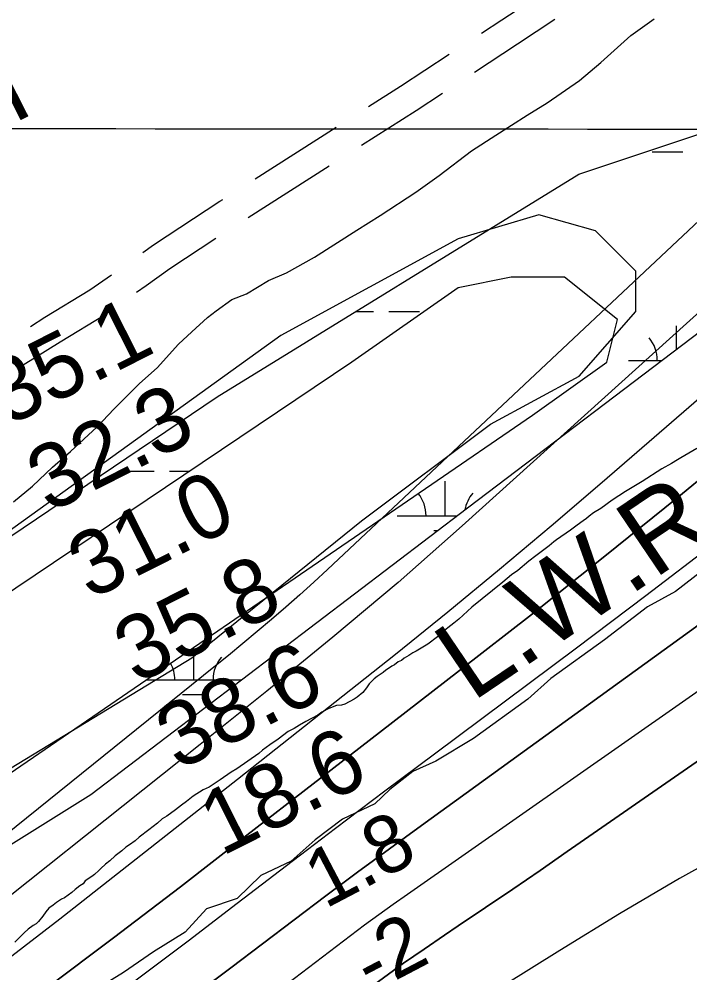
# Model space of a CAD drawing. Extents: x 3245246 to 3283090, y 806824 to 832173.
# Drawn here: x 3251976 to 3252674, y 817394 to 818387 of the extents above; entities that cross this region are included whole.
import ezdxf

# ---------------------------------------------------------------- set-up
doc = ezdxf.new("R2010")
doc.units = 0
for name, color, linetype in [('V-GRID-MAJR', 7, 'Continuous'), ('V-RIVR-EDGE', 7, 'Continuous'), ('V-RIVR-RANG', 7, 'Continuous'), ('V-RIVR-RANG-IDEN', 7, 'Continuous'), ('V-ROAD-CNTR', 7, 'Continuous'), ('V-SITE-VEGE', 7, 'Continuous'), ('V-TOPO-DPTH', 7, 'Continuous'), ('V-TOPO-MAJR', 7, 'Continuous'), ('V-TOPO-MINR', 7, 'Continuous'), ('V-TOPO-SHOR', 7, 'Continuous'), ('V-TOPO-WATR', 7, 'Continuous'), ('V-TOPO-WATR-IDEN', 7, 'Continuous'), ('V-WETL-SWMP', 7, 'Continuous')]:
    doc.layers.add(name, color=color, linetype=linetype)

msp = doc.modelspace()

# ---------------------------------------------------------------- linework, layer by layer
at = {"layer": 'V-GRID-MAJR'}
msp.add_spline([(3249418.19, 818275.5), (3254654.04, 818271.31), (3259889.9, 818267.89), (3265125.76, 818265.22), (3270361.62, 818263.32), (3275597.48, 818262.18), (3280833.33, 818261.79)], degree=3, dxfattribs=at)
at = {"layer": 'V-RIVR-EDGE'}
msp.add_lwpolyline([(3252696.09, 817819.88), (3252659.51, 817791.28), (3252630.34, 817775.27), (3252585.49, 817741.04), (3252529.75, 817700.76), (3252505.79, 817679.08), (3252449.18, 817638.36), (3252410, 817614.55), (3252386.06, 817603.74), (3252362.11, 817585.11), (3252346.43, 817570.37), (3252312.92, 817554.37), (3252284.61, 817532.71), (3252259.34, 817510.6), (3252228.01, 817495.47), (3252203.17, 817471.62), (3252171.41, 817460.83), (3252149.19, 817436.54), (3252116.1, 817416.2), (3252085.18, 817394.54), (3252045.13, 817369.86)], dxfattribs=at)
at = {"layer": 'V-ROAD-CNTR'}
for p, q in [((3252222.12, 818221.12), (3252306.41, 818274.93)), ((3252214.83, 818180.87), (3252299.12, 818234.69))]:
    msp.add_line(p, q, dxfattribs=at)
for points in [[(3252457.5, 818372.76), (3252478.54, 818386.54), (3252527.64, 818419.01), (3252541.27, 818427.36)], [(3252450.38, 818332.25), (3252495.03, 818361.48), (3252533.93, 818387.2)], [(3252340.12, 818296.46), (3252373.17, 818317.56), (3252424.03, 818350.85)], [(3252332.83, 818256.21), (3252389.46, 818292.37), (3252416.92, 818310.34)], [(3252105.07, 818144.35), (3252116.23, 818152.4), (3252185.37, 818197.65), (3252188.41, 818199.59)], [(3252098.61, 818102.87), (3252108.78, 818110.03), (3252133.23, 818127.67), (3252181.27, 818159.12)], [(3251988.2, 818067.41), (3252003.33, 818076.93), (3252050.18, 818105.46), (3252072.48, 818121.16)], [(3251980.81, 818027.33), (3252019.12, 818051.41), (3252065.88, 818079.89)]]:
    msp.add_lwpolyline(points, dxfattribs=at)
at = {"layer": 'V-SITE-VEGE'}
for p, q in [((3252612.82, 818370.15), (3252637.16, 818387.61)), ((3252581.53, 818342.22), (3252612.82, 818370.15)), ((3252559.51, 818323.6), (3252581.53, 818342.22)), ((3252525.9, 818300.32), (3252559.51, 818323.6)), ((3252505.03, 818287.51), (3252525.9, 818300.32)), ((3252472.57, 818266.55), (3252505.03, 818287.51)), ((3252447.06, 818250.24), (3252472.57, 818266.55)), ((3252413.45, 818224.63), (3252447.06, 818250.24)), ((3252389.11, 818207.17), (3252413.45, 818224.63)), ((3252352.01, 818182.72), (3252389.11, 818207.17)), ((3252327.67, 818167.58), (3252352.01, 818182.72)), ((3252283.61, 818139.62), (3252327.67, 818167.58)), ((3252254.62, 818123.31), (3252283.61, 818139.62)), ((3252236.07, 818115.15), (3252254.62, 818123.31)), ((3252488.49, 818118.73), (3252433.17, 818107.67)), ((3252543.81, 818118.73), (3252488.49, 818118.73)), ((3252599.13, 818074.46), (3252543.81, 818118.73)), ((3252212.88, 818101.17), (3252236.07, 818115.15)), ((3252197.8, 818095.34), (3252212.88, 818101.17)), ((3252433.17, 818107.67), (3252322.52, 818030.18)), ((3252181.57, 818083.7), (3252197.8, 818095.34)), ((3252172.3, 818076.71), (3252181.57, 818083.7)), ((3252156.08, 818061.59), (3252172.3, 818076.71)), ((3252588.06, 818030.18), (3252599.13, 818074.46)), ((3252142.17, 818048.79), (3252156.08, 818061.59)), ((3252120.17, 818024.36), (3252142.17, 818048.79)), ((3252322.52, 818030.18), (3251713.99, 817620.64)), ((3252510.62, 817974.84), (3252588.06, 818030.18)), ((3252101.63, 818008.08), (3252120.17, 818024.36)), ((3252074.98, 817981.32), (3252101.63, 818008.08)), ((3252057.61, 817962.71), (3252074.98, 817981.32)), ((3251913.15, 817565.29), (3252510.62, 817974.84)), ((3252029.8, 817937.12), (3252057.61, 817962.71)), ((3252681.64, 817940.34), (3252664.89, 817930.4)), ((3252011.26, 817920.83), (3252029.8, 817937.12)), ((3252664.89, 817930.4), (3252661.54, 817928.5)), ((3251990.41, 817901.05), (3252011.26, 817920.83)), ((3252655.32, 817924.71), (3252645.27, 817919.03)), ((3252661.54, 817928.5), (3252655.32, 817924.71)), ((3252645.27, 817919.03), (3252624.68, 817905.77)), ((3251970.71, 817884.76), (3251990.41, 817901.05)), ((3252624.68, 817905.77), (3252607.46, 817895.34)), ((3252607.46, 817895.34), (3252593.58, 817886.34)), ((3252593.58, 817886.34), (3252581.61, 817877.81)), ((3252573.95, 817873.07), (3252569.64, 817869.75)), ((3252581.61, 817877.81), (3252573.95, 817873.07)), ((3252557.19, 817860.26), (3252550.01, 817855.05)), ((3252563.41, 817865.01), (3252557.19, 817860.26)), ((3252566.77, 817867.38), (3252563.41, 817865.01)), ((3252569.64, 817869.75), (3252566.77, 817867.38)), ((3252550.01, 817855.05), (3252535.65, 817845.09)), ((3252532.77, 817843.19), (3252527.98, 817838.92)), ((3252535.65, 817845.09), (3252532.77, 817843.19)), ((3252527.98, 817838.92), (3252514.09, 817828.49)), ((3252506.91, 817822.79), (3252495.41, 817813.3)), ((3252514.09, 817828.49), (3252506.91, 817822.79)), ((3252495.41, 817813.3), (3252488.71, 817808.56)), ((3252479.61, 817800.96), (3252447.51, 817774.87)), ((3252488.71, 817808.56), (3252479.61, 817800.96)), ((3252447.51, 817774.87), (3252434.09, 817762.52)), ((3252434.09, 817762.52), (3252428.83, 817758.25)), ((3252422.6, 817753.51), (3252415.41, 817747.81)), ((3252428.83, 817758.25), (3252422.6, 817753.51)), ((3252411.58, 817744.01), (3252401.52, 817736.42)), ((3252415.41, 817747.81), (3252411.58, 817744.01)), ((3252401.52, 817736.42), (3252389.56, 817729.32)), ((3252377.11, 817721.74), (3252374.24, 817719.37)), ((3252381.9, 817724.58), (3252377.11, 817721.74)), ((3252386.21, 817727.43), (3252381.9, 817724.58)), ((3252389.56, 817729.32), (3252386.21, 817727.43)), ((3252361.8, 817711.79), (3252357.97, 817709.42)), ((3252364.2, 817713.69), (3252361.8, 817711.79)), ((3252367.06, 817715.11), (3252364.2, 817713.69)), ((3252370.9, 817717.95), (3252367.06, 817715.11)), ((3252374.24, 817719.37), (3252370.9, 817717.95)), ((3252348.88, 817702.78), (3252346, 817700.41)), ((3252355.1, 817707.05), (3252348.88, 817702.78)), ((3252357.97, 817709.42), (3252355.1, 817707.05)), ((3252340.73, 817695.18), (3252337.84, 817690.91)), ((3252346, 817700.41), (3252340.73, 817695.18)), ((3252328.25, 817681.4), (3252324.9, 817679.03)), ((3252334, 817686.15), (3252328.25, 817681.4)), ((3252337.84, 817690.91), (3252334, 817686.15)), ((3252306.74, 817672.44), (3252298.61, 817669.61)), ((3252311.99, 817672.89), (3252306.74, 817672.44)), ((3252315.33, 817673.83), (3252311.99, 817672.89)), ((3252324.9, 817679.03), (3252315.33, 817673.83)), ((3252287.13, 817662.5), (3252274.69, 817655.88)), ((3252291.44, 817665.82), (3252287.13, 817662.5)), ((3252298.61, 817669.61), (3252291.44, 817665.82)), ((3252267.99, 817652.09), (3252262.73, 817648.78)), ((3252274.69, 817655.88), (3252267.99, 817652.09)), ((3252256.5, 817645.46), (3252245.97, 817637.4)), ((3252262.73, 817648.78), (3252256.5, 817645.46)), ((3252237.35, 817631.71), (3252229.69, 817626.02)), ((3252245.97, 817637.4), (3252237.35, 817631.71)), ((3252225.86, 817622.7), (3252202.88, 817606.58)), ((3252229.69, 817626.02), (3252225.86, 817622.7)), ((3252197.14, 817603.26), (3252185.64, 817595.21)), ((3252202.88, 817606.58), (3252197.14, 817603.26)), ((3252185.64, 817595.21), (3252174.16, 817587.62)), ((3252167.94, 817584.79), (3252157.41, 817578.15)), ((3252174.16, 817587.62), (3252167.94, 817584.79)), ((3252150.7, 817572.46), (3252145.44, 817568.67)), ((3252157.41, 817578.15), (3252150.7, 817572.46)), ((3252139.21, 817563.92), (3252130.11, 817557.28)), ((3252145.44, 817568.67), (3252139.21, 817563.92)), ((3252125.33, 817554.44), (3252120.53, 817550.17)), ((3252130.11, 817557.28), (3252125.33, 817554.44)), ((3252111.44, 817543.05), (3252101.38, 817535.46)), ((3252120.53, 817550.17), (3252111.44, 817543.05)), ((3252101.38, 817535.46), (3252097.07, 817531.66)), ((3252087.49, 817525.03), (3252083.18, 817521.23)), ((3252091.32, 817527.4), (3252087.49, 817525.03)), ((3252097.07, 817531.66), (3252091.32, 817527.4)), ((3252076.47, 817516.01), (3252070.72, 817510.79)), ((3252083.18, 817521.23), (3252076.47, 817516.01)), ((3252061.62, 817502.72), (3252059.22, 817500.82)), ((3252066.41, 817507.47), (3252061.62, 817502.72)), ((3252070.72, 817510.79), (3252066.41, 817507.47)), ((3252052.04, 817494.65), (3252045.33, 817489.91)), ((3252054.91, 817496.55), (3252052.04, 817494.65)), ((3252059.22, 817500.82), (3252054.91, 817496.55)), ((3252039.58, 817484.69), (3252034.79, 817480.89)), ((3252042.93, 817487.05), (3252039.58, 817484.69)), ((3252045.33, 817489.91), (3252042.93, 817487.05)), ((3252031.44, 817478.04), (3252023.78, 817472.35)), ((3252034.79, 817480.89), (3252031.44, 817478.04)), ((3252011.81, 817464.77), (3252007.5, 817461.45)), ((3252015.17, 817467.62), (3252011.81, 817464.77)), ((3252020.43, 817470.93), (3252015.17, 817467.62)), ((3252023.78, 817472.35), (3252020.43, 817470.93)), ((3252001.26, 817453.36), (3251996.46, 817447.66)), ((3252004.14, 817457.65), (3252001.26, 817453.36)), ((3252007.5, 817461.45), (3252004.14, 817457.65)), ((3251991.19, 817443.39), (3251985.93, 817439.59)), ((3251994.07, 817445.28), (3251991.19, 817443.39)), ((3251996.46, 817447.66), (3251994.07, 817445.28)), ((3251981.61, 817435.8), (3251972.02, 817426.3)), ((3251985.93, 817439.59), (3251981.61, 817435.8))]:
    msp.add_line(p, q, dxfattribs=at)
at = {"layer": 'V-TOPO-DPTH'}
for points in [[(3251934.2, 817326.57), (3252004.86, 817378.08), (3252074.78, 817430.61), (3252144.19, 817483.81), (3252213.26, 817537.48), (3252282.37, 817591.1), (3252351.53, 817644.65), (3252420.74, 817698.15), (3252434.65, 817708.9), (3252510.51, 817768.15), (3252585.92, 817827.94), (3252660.68, 817888.57), (3252734.99, 817949.74), (3252806.58, 818009.33), (3252879.34, 818069.25), (3252952.53, 818128.65), (3253026.34, 818187.26), (3253100.57, 818245.36), (3253175.52, 818302.51), (3253251.02, 818358.91), (3253327.35, 818414.2), (3253404.21, 818468.75)], [(3251860.25, 817004.63), (3252252.28, 817310.91), (3252272.74, 817326.79), (3252293.27, 817342.57), (3252313.91, 817358.22), (3252334.62, 817373.78), (3252355.5, 817389.1), (3252376.52, 817404.22), (3252397.77, 817419.01), (3252419.17, 817433.6), (3252433.21, 817443), (3252461.69, 817462.2), (3252490.12, 817481.48), (3252518.45, 817500.9), (3252546.72, 817520.41), (3253074.66, 817886.51), (3253744.86, 818382.89)], [(3253744.86, 818382.89), (3253074.66, 817886.51), (3252546.72, 817520.41), (3252518.45, 817500.9), (3252490.12, 817481.48), (3252461.69, 817462.2), (3252433.21, 817443), (3252419.17, 817433.6), (3252397.77, 817419.01), (3252376.52, 817404.22), (3252355.5, 817389.1), (3252334.62, 817373.78), (3252313.91, 817358.22), (3252293.27, 817342.57), (3252272.74, 817326.79), (3252252.28, 817310.91), (3251860.25, 817004.63)], [(3251886.63, 817168.05), (3252130.55, 817349.92), (3252163.62, 817374.65), (3252196.64, 817399.46), (3252229.58, 817424.36), (3252262.47, 817449.33), (3252295.41, 817474.24), (3252328.47, 817498.97), (3252361.72, 817523.47), (3252395.08, 817547.8), (3252720.37, 817783.18), (3252769.98, 817819.39), (3252819.38, 817855.88), (3252868.48, 817892.77), (3252917.37, 817929.95), (3252966.15, 817967.27), (3253014.98, 818004.54), (3253063.87, 818041.72), (3253112.81, 818078.83), (3253396.33, 818293.41)], [(3253396.33, 818293.41), (3253112.81, 818078.83), (3253063.87, 818041.72), (3253014.98, 818004.54), (3252966.15, 817967.27), (3252917.37, 817929.95), (3252868.48, 817892.77), (3252819.38, 817855.88), (3252769.98, 817819.39), (3252720.37, 817783.18), (3252395.08, 817547.8), (3252361.72, 817523.47), (3252328.47, 817498.97), (3252295.41, 817474.24), (3252262.47, 817449.33), (3252229.58, 817424.36), (3252196.64, 817399.46), (3252163.62, 817374.65), (3252130.55, 817349.92), (3251886.63, 817168.05)]]:
    msp.add_lwpolyline(points, dxfattribs=at)
at = {"layer": 'V-TOPO-MAJR'}
msp.add_lwpolyline([(3253576.63, 818823.92), (3252848.91, 818332.66), (3252297.28, 817814.17), (3252282.98, 817800.93), (3252268.55, 817787.83), (3252253.92, 817774.94), (3252239.16, 817762.21), (3252224.26, 817749.64), (3252209.29, 817737.15), (3252194.22, 817724.77), (3252179.09, 817712.48), (3251754.8, 817370.64), (3251736.77, 817356.58), (3251718.47, 817342.91), (3251699.74, 817329.82), (3251680.73, 817317.11), (3251678.09, 817315.41), (3251660, 817304.2), (3251641.63, 817293.47), (3251622.88, 817283.44), (3251603.85, 817273.89), (3250890.35, 816932.28), (3250129.64, 816494.55), (3249416.34, 816154.11)], dxfattribs=at)
at = {"layer": 'V-TOPO-MINR'}
for points in [[(3253533.11, 818717.17), (3253036.67, 818378.08), (3253010.56, 818359.84), (3252984.72, 818341.23), (3252959.28, 818322.08), (3252934.11, 818302.56), (3252909.34, 818282.54), (3252884.83, 818262.2), (3252860.72, 818241.4), (3252836.87, 818220.28), (3252437.25, 817859.54), (3252404.11, 817830.03), (3252370.7, 817800.83), (3252336.9, 817772.08), (3252302.84, 817743.64), (3252268.5, 817715.51), (3252234.08, 817687.5), (3252199.51, 817659.66), (3252164.86, 817631.93), (3251886.6, 817410.47)], [(3253496.26, 818613.12), (3253221.73, 818423.44), (3253170.01, 818387.02), (3253118.73, 818349.98), (3253068.13, 818312.03), (3253017.98, 818273.47), (3252968.46, 818234.09), (3252919.34, 818194.23), (3252870.83, 818153.63), (3252822.72, 818112.54), (3252582.97, 817904.7), (3252529.85, 817859.22), (3252476.36, 817814.18), (3252422.33, 817769.81), (3252367.93, 817725.87), (3252313.2, 817682.32), (3252258.43, 817638.84), (3252203.56, 817595.48), (3252148.64, 817552.18), (3252018.68, 817449.95), (3251964.23, 817407.99)], [(3253404.21, 818468.75), (3253327.35, 818414.2), (3253251.02, 818358.91), (3253175.52, 818302.51), (3253100.57, 818245.36), (3253026.34, 818187.26), (3252952.53, 818128.65), (3252879.34, 818069.25), (3252806.58, 818009.33), (3252734.99, 817949.74), (3252660.68, 817888.57), (3252585.92, 817827.94), (3252510.51, 817768.15), (3252434.65, 817708.9), (3252420.74, 817698.15), (3252351.53, 817644.65), (3252282.37, 817591.1), (3252213.26, 817537.48), (3252144.19, 817483.81), (3252074.78, 817430.61), (3252004.86, 817378.08), (3251934.2, 817326.57)], [(3253744.86, 818382.89), (3253074.66, 817886.51), (3252546.72, 817520.41), (3252518.45, 817500.9), (3252490.12, 817481.48), (3252461.69, 817462.2), (3252433.21, 817443), (3252419.17, 817433.6), (3252397.77, 817419.01), (3252376.52, 817404.22), (3252355.5, 817389.1), (3252334.62, 817373.78), (3252313.91, 817358.22), (3252293.27, 817342.57), (3252272.74, 817326.79), (3252252.28, 817310.91), (3251860.25, 817004.63)], [(3253381.38, 818368.37), (3253300.45, 818308.14), (3253219.98, 818247.28), (3253127.27, 818176.32), (3253055.63, 818121.14), (3252984.22, 818065.65), (3252913.16, 818009.72), (3252842.34, 817953.49), (3252771.43, 817897.38), (3252700.16, 817841.74), (3252628.35, 817786.78), (3252556.19, 817732.28), (3252408.53, 817621.88), (3252357.08, 817583.24), (3252305.74, 817544.46), (3252254.56, 817505.47), (3252203.48, 817466.33), (3252152.32, 817427.32), (3252100.94, 817388.6), (3252049.22, 817350.33), (3251997.27, 817312.37), (3251903.41, 817244.39)], [(3253571.29, 818338.62), (3253095.37, 817982.33), (3253070.26, 817963.58), (3253045.11, 817944.87), (3253019.91, 817926.22), (3252994.68, 817907.62), (3252969.36, 817889.13), (3252943.96, 817870.77), (3252918.43, 817852.58), (3252892.82, 817834.52), (3252380.45, 817475.87), (3252365.49, 817465.28), (3252350.61, 817454.59), (3252335.85, 817443.74), (3252321.16, 817432.78), (3252306.54, 817421.73), (3252291.95, 817410.65), (3252277.38, 817399.53), (3252262.83, 817388.39), (3251872.09, 817088.4)], [(3253536.79, 817767.6), (3253291.88, 817731.19), (3253228.53, 817720.02), (3253165.72, 817706.59), (3253103.73, 817689.8), (3253042.28, 817670.75), (3252981.83, 817648.65), (3252922.14, 817624.74), (3252863.62, 817598.13), (3252805.87, 817569.7), (3252791.23, 817562.08), (3252727.17, 817527.72), (3252663.69, 817492.37), (3252601.07, 817455.51), (3252539.02, 817417.64), (3252418.43, 817342.07), (3252415.43, 817340.14), (3252412.46, 817338.15), (3252409.54, 817336.1), (3252406.65, 817334), (3252027.78, 817051.35), (3251995.57, 817027.25), (3251963.4, 817003.09)]]:
    msp.add_lwpolyline(points, dxfattribs=at)
at = {"layer": 'V-TOPO-SHOR'}
msp.add_lwpolyline([(3250787.97, 816875.16), (3250997.84, 817034.51), (3251249.66, 817160.29), (3251434.33, 817252.52), (3251627.4, 817378.32), (3251770.12, 817487.35), (3252156.26, 817722.17), (3252332.56, 817864.75), (3252466.87, 817965.4), (3252559.21, 818015.71), (3252617.98, 818082.83), (3252618, 818124.79), (3252576.06, 818166.77), (3252517.32, 818183.58), (3252433.39, 818158.44), (3252248.72, 818057.81), (3251887.74, 817797.81), (3251518.38, 817537.82), (3251174.21, 817336.56), (3250905.6, 817185.61)], dxfattribs=at)
at = {"layer": 'V-TOPO-WATR'}
msp.add_lwpolyline([(3253396.33, 818293.41), (3253112.81, 818078.83), (3253063.87, 818041.72), (3253014.98, 818004.54), (3252966.15, 817967.27), (3252917.37, 817929.95), (3252868.48, 817892.77), (3252819.38, 817855.88), (3252769.98, 817819.39), (3252720.37, 817783.18), (3252395.08, 817547.8), (3252361.72, 817523.47), (3252328.47, 817498.97), (3252295.41, 817474.24), (3252262.47, 817449.33), (3252229.58, 817424.36), (3252196.64, 817399.46), (3252163.62, 817374.65), (3252130.55, 817349.92), (3251886.63, 817168.05)], dxfattribs=at)
at = {"layer": 'V-WETL-SWMP'}
for p, q in [((3252558.62, 818225.78), (3252819.1, 818312.68)), ((3252635.07, 818249.16), (3252667.07, 818249.14)), ((3252182.39, 817994.05), (3252558.62, 818225.78)), ((3252862.51, 818196.82), (3252442.86, 817878.19)), ((3252488.49, 818118.73), (3252433.17, 818107.67)), ((3252543.81, 818118.73), (3252488.49, 818118.73)), ((3252599.13, 818074.46), (3252543.81, 818118.73)), ((3252433.17, 818107.67), (3252322.52, 818030.18)), ((3252326.47, 818082.79), (3252345.09, 818082.78)), ((3252361.09, 818082.78), (3252393.09, 818082.76)), ((3252588.07, 818030.18), (3252599.13, 818074.46)), ((3252660.39, 818043.35), (3252660.4, 818067.9)), ((3252322.52, 818030.18), (3251713.99, 817620.64)), ((3252510.62, 817974.84), (3252588.07, 818030.18)), ((3252610.38, 818031.93), (3252645.32, 818031.91)), ((3251560.15, 817574.04), (3252182.39, 817994.05)), ((3251913.15, 817565.29), (3252510.62, 817974.84)), ((3252085.02, 817916.72), (3252117.02, 817916.71)), ((3252133.02, 817916.7), (3252153.89, 817916.69)), ((3252419.84, 817870.15), (3252419.86, 817906.15)), ((3252442.86, 817878.19), (3252051.01, 817579.46)), ((3252369.84, 817870.17), (3252432.3, 817870.14)), ((3252407.83, 817854.72), (3252412.07, 817854.72)), ((3252158.33, 817699.45), (3252158.35, 817733.37)), ((3252108.89, 817699.47), (3252208.33, 817699.43)), ((3252146.32, 817684.02), (3252170.32, 817684.01)), ((3252051.01, 817579.46), (3251616.72, 817309.34))]:
    msp.add_line(p, q, dxfattribs=at)
for centre, start, end in [((3252605.14, 818032.4), 359.20319, 40.74684), ((3252364.6, 817870.65), 359.20319, 39.93965), ((3252475.08, 817870.6), 139.20318, 170.80555), ((3252213.57, 817699.9), 139.20318, 180.74684), ((3252103.09, 817699.95), 359.20319, 28.44512)]:
    msp.add_arc(centre, 35.25, start, end, dxfattribs=at)

# ---------------------------------------------------------------- texts
at = {"layer": 'V-RIVR-RANG'}
for s, height, rotation, p in [('35.1', 67, 26.78833, (3251964.49, 817962.79)), ('32.3', 67, 26.78833, (3252007.66, 817872.56)), ('31.0', 67, 26.78833, (3252050.36, 817782.1)), ('35.8', 67, 26.78833, (3252098.24, 817694.25)), ('38.6', 67, 26.78833, (3252141.89, 817604.26)), ('18.6', 67, 26.78833, (3252187.18, 817515.11)), ('1.8', 60, 27.72244, (3252294.82, 817460.45)), ('-2', 60, 27.72244, (3252343.04, 817372.83))]:
    msp.add_text(s, height=height, rotation=rotation, dxfattribs=at).set_placement(p)
at = {"layer": 'V-RIVR-RANG-IDEN'}
msp.add_text('R-266.35', height=83, rotation=296.93115, dxfattribs=at).set_placement((3251709.44, 818647.55))
at = {"layer": 'V-TOPO-WATR-IDEN'}
msp.add_text('L.W.R.P.', height=83, rotation=34.08976, dxfattribs=at).set_placement((3252447.8, 817675.67))

doc.saveas('drawing.dxf')
